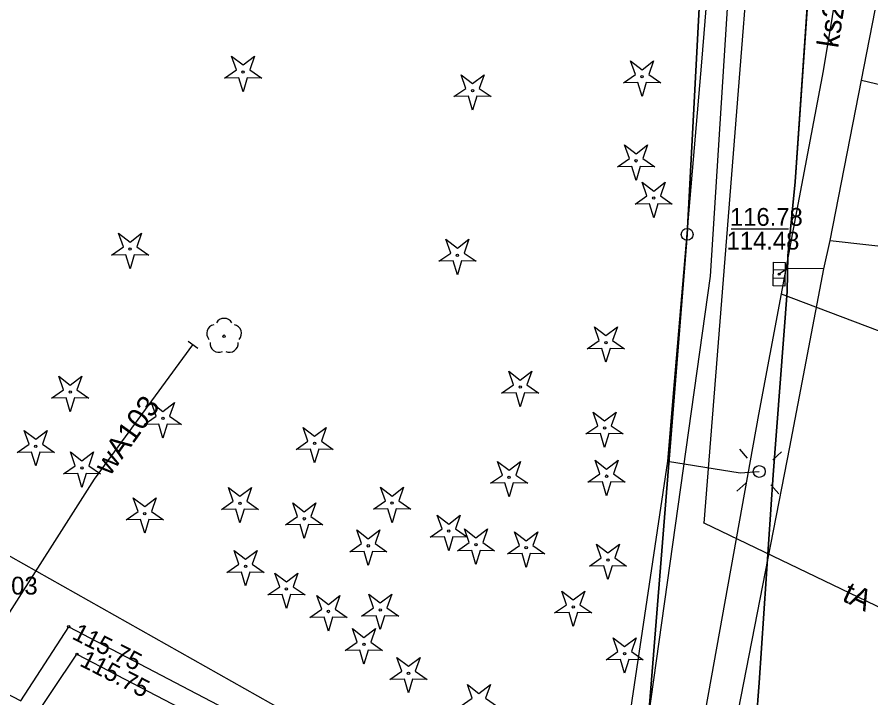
# Model space of a CAD drawing. Extents: x 6434771 to 6436222, y 5663454 to 5664782.
# Drawn here: x 6435105 to 6435140.97, y 5664102 to 5664130.66 of the extents above; entities that cross this region are included whole.
import ezdxf

# ---------------------------------------------------------------- set-up
doc = ezdxf.new("R2010")
doc.units = 0
for name, color, linetype in [('Warstwa 1', 7, 'Continuous'), ('Warstwa 10', 7, 'Continuous'), ('Warstwa 11', 7, 'Continuous'), ('Warstwa 12', 7, 'Continuous'), ('Warstwa 13', 7, 'Continuous'), ('Warstwa 14', 7, 'Continuous'), ('Warstwa 2', 7, 'Continuous'), ('Warstwa 20', 7, 'Continuous'), ('Warstwa 4', 7, 'Continuous'), ('Warstwa 6', 7, 'Continuous'), ('Warstwa 7', 7, 'Continuous'), ('Warstwa 8', 7, 'Continuous'), ('Warstwa 9', 7, 'Continuous')]:
    doc.layers.add(name, color=color, linetype=linetype)

msp = doc.modelspace()

# ---------------------------------------------------------------- linework, layer by layer
at = {"layer": 'Warstwa 1'}
for p, q in [((6435133.231, 5664121.51), (6435135.019, 5664155.141)), ((6435133.231, 5664121.51), (6435135.019, 5664155.141)), ((6435129.873, 5664079.629), (6435133.231, 5664121.51)), ((6435129.873, 5664079.629), (6435133.231, 5664121.51))]:
    msp.add_line(p, q, dxfattribs=at)
at = {"layer": 'Warstwa 10'}
for points in [[(6435113.739, 5664128.088), (6435114.241, 5664128.435), (6435114.039, 5664129.011), (6435114.524, 5664128.641), (6435115.009, 5664129.011), (6435114.807, 5664128.435), (6435115.309, 5664128.088), (6435114.699, 5664128.102), (6435114.524, 5664127.518), (6435114.349, 5664128.102)], [(6435130.546, 5664127.889), (6435131.048, 5664128.236), (6435130.846, 5664128.812), (6435131.331, 5664128.442), (6435131.816, 5664128.812), (6435131.614, 5664128.236), (6435132.116, 5664127.889), (6435131.506, 5664127.903), (6435131.331, 5664127.319), (6435131.156, 5664127.903)], [(6435123.405, 5664127.308), (6435123.907, 5664127.655), (6435123.705, 5664128.231), (6435124.19, 5664127.861), (6435124.675, 5664128.231), (6435124.473, 5664127.655), (6435124.975, 5664127.308), (6435124.365, 5664127.322), (6435124.19, 5664126.738), (6435124.015, 5664127.322)], [(6435130.293, 5664124.352), (6435130.795, 5664124.699), (6435130.593, 5664125.275), (6435131.078, 5664124.905), (6435131.563, 5664125.275), (6435131.361, 5664124.699), (6435131.863, 5664124.352), (6435131.253, 5664124.366), (6435131.078, 5664123.782), (6435130.903, 5664124.366)], [(6435131.034, 5664122.783), (6435131.536, 5664123.13), (6435131.334, 5664123.706), (6435131.819, 5664123.336), (6435132.304, 5664123.706), (6435132.102, 5664123.13), (6435132.604, 5664122.783), (6435131.994, 5664122.797), (6435131.819, 5664122.213), (6435131.644, 5664122.797)], [(6435108.977, 5664120.635), (6435109.479, 5664120.982), (6435109.277, 5664121.558), (6435109.762, 5664121.188), (6435110.247, 5664121.558), (6435110.045, 5664120.982), (6435110.547, 5664120.635), (6435109.937, 5664120.649), (6435109.762, 5664120.065), (6435109.587, 5664120.649)], [(6435122.766, 5664120.379), (6435123.268, 5664120.726), (6435123.066, 5664121.302), (6435123.551, 5664120.932), (6435124.036, 5664121.302), (6435123.834, 5664120.726), (6435124.336, 5664120.379), (6435123.726, 5664120.393), (6435123.551, 5664119.809), (6435123.376, 5664120.393)], [(6435129.02, 5664116.697), (6435129.522, 5664117.044), (6435129.32, 5664117.62), (6435129.805, 5664117.25), (6435130.29, 5664117.62), (6435130.088, 5664117.044), (6435130.59, 5664116.697), (6435129.98, 5664116.711), (6435129.805, 5664116.127), (6435129.63, 5664116.711)], [(6435106.457, 5664114.614), (6435106.959, 5664114.961), (6435106.757, 5664115.537), (6435107.242, 5664115.167), (6435107.727, 5664115.537), (6435107.525, 5664114.961), (6435108.027, 5664114.614), (6435107.417, 5664114.628), (6435107.242, 5664114.044), (6435107.067, 5664114.628)], [(6435125.412, 5664114.825), (6435125.914, 5664115.172), (6435125.712, 5664115.748), (6435126.197, 5664115.378), (6435126.682, 5664115.748), (6435126.48, 5664115.172), (6435126.982, 5664114.825), (6435126.372, 5664114.839), (6435126.197, 5664114.255), (6435126.022, 5664114.839)], [(6435110.359, 5664113.506), (6435110.861, 5664113.853), (6435110.659, 5664114.429), (6435111.144, 5664114.059), (6435111.629, 5664114.429), (6435111.427, 5664113.853), (6435111.929, 5664113.506), (6435111.319, 5664113.52), (6435111.144, 5664112.936), (6435110.969, 5664113.52)], [(6435128.967, 5664113.107), (6435129.469, 5664113.454), (6435129.267, 5664114.03), (6435129.752, 5664113.66), (6435130.237, 5664114.03), (6435130.035, 5664113.454), (6435130.537, 5664113.107), (6435129.927, 5664113.121), (6435129.752, 5664112.537), (6435129.577, 5664113.121)], [(6435105.005, 5664112.334), (6435105.507, 5664112.681), (6435105.305, 5664113.257), (6435105.79, 5664112.887), (6435106.275, 5664113.257), (6435106.073, 5664112.681), (6435106.575, 5664112.334), (6435105.965, 5664112.348), (6435105.79, 5664111.764), (6435105.615, 5664112.348)], [(6435116.753, 5664112.457), (6435117.255, 5664112.804), (6435117.053, 5664113.38), (6435117.538, 5664113.01), (6435118.023, 5664113.38), (6435117.821, 5664112.804), (6435118.323, 5664112.457), (6435117.713, 5664112.471), (6435117.538, 5664111.887), (6435117.363, 5664112.471)], [(6435106.952, 5664111.426), (6435107.454, 5664111.773), (6435107.252, 5664112.349), (6435107.737, 5664111.979), (6435108.222, 5664112.349), (6435108.02, 5664111.773), (6435108.522, 5664111.426), (6435107.912, 5664111.44), (6435107.737, 5664110.856), (6435107.562, 5664111.44)], [(6435124.943, 5664111.032), (6435125.445, 5664111.379), (6435125.243, 5664111.955), (6435125.728, 5664111.585), (6435126.213, 5664111.955), (6435126.011, 5664111.379), (6435126.513, 5664111.032), (6435125.903, 5664111.046), (6435125.728, 5664110.462), (6435125.553, 5664111.046)], [(6435129.052, 5664111.076), (6435129.554, 5664111.423), (6435129.352, 5664111.999), (6435129.837, 5664111.629), (6435130.322, 5664111.999), (6435130.12, 5664111.423), (6435130.622, 5664111.076), (6435130.012, 5664111.09), (6435129.837, 5664110.506), (6435129.662, 5664111.09)], [(6435113.608, 5664109.932), (6435114.11, 5664110.279), (6435113.908, 5664110.855), (6435114.393, 5664110.485), (6435114.878, 5664110.855), (6435114.676, 5664110.279), (6435115.178, 5664109.932), (6435114.568, 5664109.946), (6435114.393, 5664109.362), (6435114.218, 5664109.946)], [(6435120.015, 5664109.943), (6435120.517, 5664110.29), (6435120.315, 5664110.866), (6435120.8, 5664110.496), (6435121.285, 5664110.866), (6435121.083, 5664110.29), (6435121.585, 5664109.943), (6435120.975, 5664109.957), (6435120.8, 5664109.373), (6435120.625, 5664109.957)], [(6435109.598, 5664109.495), (6435110.1, 5664109.842), (6435109.898, 5664110.418), (6435110.383, 5664110.048), (6435110.868, 5664110.418), (6435110.666, 5664109.842), (6435111.168, 5664109.495), (6435110.558, 5664109.509), (6435110.383, 5664108.925), (6435110.208, 5664109.509)], [(6435116.314, 5664109.281), (6435116.816, 5664109.628), (6435116.614, 5664110.204), (6435117.099, 5664109.834), (6435117.584, 5664110.204), (6435117.382, 5664109.628), (6435117.884, 5664109.281), (6435117.274, 5664109.295), (6435117.099, 5664108.711), (6435116.924, 5664109.295)], [(6435122.402, 5664108.764), (6435122.904, 5664109.111), (6435122.702, 5664109.687), (6435123.187, 5664109.317), (6435123.672, 5664109.687), (6435123.47, 5664109.111), (6435123.972, 5664108.764), (6435123.362, 5664108.778), (6435123.187, 5664108.194), (6435123.012, 5664108.778)], [(6435119.014, 5664108.144), (6435119.516, 5664108.491), (6435119.314, 5664109.067), (6435119.799, 5664108.697), (6435120.284, 5664109.067), (6435120.082, 5664108.491), (6435120.584, 5664108.144), (6435119.974, 5664108.158), (6435119.799, 5664107.574), (6435119.624, 5664108.158)], [(6435123.549, 5664108.189), (6435124.051, 5664108.536), (6435123.849, 5664109.112), (6435124.334, 5664108.742), (6435124.819, 5664109.112), (6435124.617, 5664108.536), (6435125.119, 5664108.189), (6435124.509, 5664108.203), (6435124.334, 5664107.619), (6435124.159, 5664108.203)], [(6435125.663, 5664108.063), (6435126.165, 5664108.41), (6435125.963, 5664108.986), (6435126.448, 5664108.616), (6435126.933, 5664108.986), (6435126.731, 5664108.41), (6435127.233, 5664108.063), (6435126.623, 5664108.077), (6435126.448, 5664107.493), (6435126.273, 5664108.077)], [(6435113.843, 5664107.279), (6435114.345, 5664107.626), (6435114.143, 5664108.202), (6435114.628, 5664107.832), (6435115.113, 5664108.202), (6435114.911, 5664107.626), (6435115.413, 5664107.279), (6435114.803, 5664107.293), (6435114.628, 5664106.709), (6435114.453, 5664107.293)], [(6435129.109, 5664107.545), (6435129.611, 5664107.892), (6435129.409, 5664108.468), (6435129.894, 5664108.098), (6435130.379, 5664108.468), (6435130.177, 5664107.892), (6435130.679, 5664107.545), (6435130.069, 5664107.559), (6435129.894, 5664106.975), (6435129.719, 5664107.559)], [(6435115.566, 5664106.33), (6435116.068, 5664106.677), (6435115.866, 5664107.253), (6435116.351, 5664106.883), (6435116.836, 5664107.253), (6435116.634, 5664106.677), (6435117.136, 5664106.33), (6435116.526, 5664106.344), (6435116.351, 5664105.76), (6435116.176, 5664106.344)], [(6435127.645, 5664105.573), (6435128.147, 5664105.92), (6435127.945, 5664106.496), (6435128.43, 5664106.126), (6435128.915, 5664106.496), (6435128.713, 5664105.92), (6435129.215, 5664105.573), (6435128.605, 5664105.587), (6435128.43, 5664105.003), (6435128.255, 5664105.587)], [(6435117.334, 5664105.38), (6435117.836, 5664105.727), (6435117.634, 5664106.303), (6435118.119, 5664105.933), (6435118.604, 5664106.303), (6435118.402, 5664105.727), (6435118.904, 5664105.38), (6435118.294, 5664105.394), (6435118.119, 5664104.81), (6435117.944, 5664105.394)], [(6435119.515, 5664105.443), (6435120.017, 5664105.79), (6435119.815, 5664106.366), (6435120.3, 5664105.996), (6435120.785, 5664106.366), (6435120.583, 5664105.79), (6435121.085, 5664105.443), (6435120.475, 5664105.457), (6435120.3, 5664104.873), (6435120.125, 5664105.457)], [(6435118.83, 5664103.993), (6435119.332, 5664104.34), (6435119.13, 5664104.916), (6435119.615, 5664104.546), (6435120.1, 5664104.916), (6435119.898, 5664104.34), (6435120.4, 5664103.993), (6435119.79, 5664104.007), (6435119.615, 5664103.423), (6435119.44, 5664104.007)], [(6435129.812, 5664103.606), (6435130.314, 5664103.953), (6435130.112, 5664104.529), (6435130.597, 5664104.159), (6435131.082, 5664104.529), (6435130.88, 5664103.953), (6435131.382, 5664103.606), (6435130.772, 5664103.62), (6435130.597, 5664103.036), (6435130.422, 5664103.62)], [(6435120.706, 5664102.776), (6435121.208, 5664103.123), (6435121.006, 5664103.699), (6435121.491, 5664103.329), (6435121.976, 5664103.699), (6435121.774, 5664103.123), (6435122.276, 5664102.776), (6435121.666, 5664102.79), (6435121.491, 5664102.206), (6435121.316, 5664102.79)], [(6435123.672, 5664101.636), (6435124.174, 5664101.983), (6435123.972, 5664102.559), (6435124.457, 5664102.189), (6435124.942, 5664102.559), (6435124.74, 5664101.983), (6435125.242, 5664101.636), (6435124.632, 5664101.65), (6435124.457, 5664101.066), (6435124.282, 5664101.65)]]:
    msp.add_lwpolyline(points, close=True, dxfattribs=at)
for centre, radius in [((6435114.524, 5664128.343), 0.05), ((6435131.331, 5664128.144), 0.05), ((6435124.19, 5664127.563), 0.05), ((6435131.078, 5664124.607), 0.05), ((6435131.819, 5664123.038), 0.05), ((6435133.231, 5664121.51), 0.25), ((6435109.762, 5664120.89), 0.05), ((6435123.551, 5664120.634), 0.05), ((6435129.805, 5664116.952), 0.05), ((6435126.197, 5664115.08), 0.05), ((6435107.242, 5664114.869), 0.05), ((6435111.144, 5664113.761), 0.05), ((6435129.752, 5664113.362), 0.05), ((6435105.79, 5664112.589), 0.05), ((6435117.538, 5664112.712), 0.05), ((6435107.737, 5664111.681), 0.05), ((6435125.728, 5664111.287), 0.05), ((6435129.837, 5664111.331), 0.05), ((6435114.393, 5664110.187), 0.05), ((6435120.8, 5664110.198), 0.05), ((6435110.383, 5664109.75), 0.05), ((6435117.099, 5664109.536), 0.05), ((6435123.187, 5664109.019), 0.05), ((6435119.799, 5664108.399), 0.05), ((6435124.334, 5664108.444), 0.05), ((6435126.448, 5664108.318), 0.05), ((6435129.894, 5664107.8), 0.05), ((6435114.628, 5664107.534), 0.05), ((6435116.351, 5664106.585), 0.05), ((6435118.119, 5664105.635), 0.05), ((6435120.3, 5664105.698), 0.05), ((6435128.43, 5664105.828), 0.05), ((6435119.615, 5664104.248), 0.05), ((6435130.597, 5664103.861), 0.05), ((6435121.491, 5664103.031), 0.05)]:
    msp.add_circle(centre, radius, dxfattribs=at)
at = {"layer": 'Warstwa 11'}
msp.add_circle((6435113.723, 5664117.225), 0.05, dxfattribs=at)
for centre, start, end in [((6435113.723, 5664117.6), 30.1471, 149.8529), ((6435113.366, 5664117.341), 102.1471, 221.8529), ((6435114.08, 5664117.341), 318.1471, 77.8529), ((6435113.503, 5664116.922), 174.1471, 293.8529), ((6435113.943, 5664116.922), 246.1471, 5.8529)]:
    msp.add_arc(centre, 0.375, start, end, dxfattribs=at)
at = {"layer": 'Warstwa 12'}
for points in [[(6435121.218, 5664178.519), (6435122.759, 5664175.927), (6435126.57, 5664167.586), (6435128.099, 5664164.377), (6435129.744, 5664161.881), (6435130.665, 5664161.348), (6435133.898, 5664159.037), (6435134.436, 5664158.622), (6435136.288, 5664154.861), (6435139.257, 5664154.26), (6435136.216, 5664153.426), (6435135.535, 5664146.48), (6435134.368, 5664135.327), (6435133.827, 5664128.759), (6435132.688, 5664115.321), (6435132.405, 5664111.97), (6435130.128, 5664096.715), (6435129.982, 5664093.618), (6435128.904, 5664084.701), (6435127.994, 5664078.081)], [(6435038.7, 5664124.52), (6435039.25, 5664124.79), (6435041.66, 5664124.24), (6435127.35, 5664162.06), (6435132.74, 5664162.59), (6435135.92, 5664158.1), (6435136.31, 5664153.8), (6435137.16, 5664153.01), (6435137.29, 5664151.63), (6435133.938, 5664109.354), (6435133.938, 5664109.367), (6435156.34, 5664098.61)], [(6435019.626, 5664139.809), (6435022.416, 5664140.963), (6435055.23, 5664158.358), (6435068.744, 5664125.591), (6435099.686, 5664108.946), (6435098.164, 5664105.514), (6435105.16, 5664101.869), (6435107.178, 5664104.995), (6435126.607, 5664094.829), (6435146.59, 5664084.207), (6435148.447, 5664083.164)], [(6435019.626, 5664139.809), (6435022.448, 5664140.293), (6435054.878, 5664157.362), (6435068.165, 5664124.848), (6435098.541, 5664108.59), (6435097.1, 5664105.247), (6435105.447, 5664100.735), (6435107.524, 5664103.84), (6435125.9, 5664094.267), (6435146.101, 5664083.522), (6435147.791, 5664082.642)], [(6435038.299, 5664072.587), (6435039.382, 5664073.684), (6435043.619, 5664074.162), (6435053.669, 5664080.721), (6435064.575, 5664086.889), (6435085.867, 5664098.462), (6435088.82, 5664099.517), (6435093.717, 5664100.857), (6435100.714, 5664103.883), (6435102.529, 5664104.221), (6435104.308, 5664104.989), (6435108.264, 5664111.212), (6435112.413, 5664116.862)], [(6435132.405, 5664111.97), (6435135.462, 5664111.466), (6435136.267, 5664111.527)]]:
    msp.add_lwpolyline(points, dxfattribs=at)
at = {"layer": 'Warstwa 14'}
msp.add_line((6435135.08, 5664121.746), (6435137.497, 5664121.746), dxfattribs=at)
for centre in [(6435137.104, 5664119.836), (6435107.178, 5664104.995), (6435107.524, 5664103.84)]:
    msp.add_circle(centre, 0.045, dxfattribs=at)
at = {"layer": 'Warstwa 2'}
msp.add_circle((6435136.267, 5664111.527), 0.25, dxfattribs=at)
at = {"layer": 'Warstwa 20'}
msp.add_line((6435112.21, 5664117.008), (6435112.616, 5664116.716), dxfattribs=at)
at = {"layer": 'Warstwa 4'}
for p, q in [((6435137.356, 5664120.008), (6435136.856, 5664120.014)), ((6435137.352, 5664119.658), (6435136.852, 5664119.664))]:
    msp.add_line(p, q, dxfattribs=at)
msp.add_lwpolyline([(6435137.36, 5664120.333), (6435137.348, 5664119.333), (6435136.848, 5664119.339), (6435136.86, 5664120.339)], close=True, dxfattribs=at)
for points in [[(6435135.773, 5664112.092), (6435135.444, 5664112.468)], [(6435136.832, 5664112.021), (6435137.208, 5664112.35)], [(6435135.702, 5664111.033), (6435135.326, 5664110.704)], [(6435136.761, 5664110.962), (6435137.09, 5664110.586)]]:
    msp.add_lwpolyline(points, dxfattribs=at)
at = {"layer": 'Warstwa 6'}
for points in [[(6435129.873, 5664079.629), (6435119.373, 5664060.725), (6435099.605, 5664026.362), (6435097.753, 5664027.064), (6435088.902, 5664010.531), (6435070.884, 5664005.038), (6435120.043, 5663983.972), (6435155.51, 5664047.027), (6435155.004, 5664047.313), (6435158.518, 5664053.401), (6435174.552, 5664081.758), (6435178.047, 5664087.926), (6435171.553, 5664091.735), (6435147.074, 5664105.982), (6435151.062, 5664159.407), (6435151.966, 5664163.866), (6435155.042, 5664172.61), (6435129.333, 5664159.69), (6435132.379, 5664160.093), (6435134.434, 5664158.918), (6435135.019, 5664155.141), (6435133.231, 5664121.51)], [(6435070.884, 5664005.038), (6435088.902, 5664010.531), (6435097.753, 5664027.064), (6435099.605, 5664026.362), (6435119.373, 5664060.725), (6435129.873, 5664079.629), (6435133.231, 5664121.51), (6435135.019, 5664155.141), (6435134.434, 5664158.918), (6435132.379, 5664160.093), (6435129.333, 5664159.69), (6435091.915, 5664143.622), (6435051.916, 5664125.895), (6435013.331, 5664108.431), (6434975.929, 5664092.123), (6434957.472, 5664084.246), (6434956.877, 5664081.353), (6434957.736, 5664068.872), (6435011.285, 5664038.642)]]:
    msp.add_lwpolyline(points, close=True, dxfattribs=at)
msp.add_lwpolyline([(6435138.977, 5664135.972), (6435138.355, 5664132.021), (6435137.776, 5664123.723), (6435137.472, 5664120.601), (6435137.436, 5664119.101), (6435136.852, 5664111.383), (6435136.256, 5664102.632), (6435135.62, 5664094.204), (6435135.227, 5664088.424), (6435134.997, 5664086.47), (6435134.95, 5664084.346), (6435134.779, 5664083.176), (6435134.31, 5664080.795)], dxfattribs=at)
msp.add_circle((6435137.104, 5664119.836), 0.045, dxfattribs=at)
at = {"layer": 'Warstwa 7'}
for points in [[(6435140.571, 5664127.999), (6435143.681, 5664143.897), (6435146.204, 5664156.486)], [(6435140.097, 5664135.266), (6435138.962, 5664128.4), (6435137.7, 5664121.734), (6435137.187, 5664119.009), (6435136.228, 5664113.923), (6435133.646, 5664099.572), (6435133.042, 5664096.656), (6435133.422, 5664092.303), (6435134.572, 5664079.855), (6435134.956, 5664075.691)], [(6435140.571, 5664127.999), (6435143.755, 5664127.241), (6435153.848, 5664124.915), (6435164.239, 5664122.624), (6435175.558, 5664120.006), (6435189.572, 5664116.838), (6435190.465, 5664116.772), (6435190.798, 5664117.644), (6435192.252, 5664119.989), (6435195.506, 5664125.687), (6435198.266, 5664130.674), (6435199.656, 5664133.291)], [(6435136.892, 5664070.999), (6435136.732, 5664074.051), (6435135.863, 5664086.23), (6435135.268, 5664095.005), (6435134.977, 5664099.524), (6435135.39, 5664101.482), (6435137.557, 5664112.547), (6435138.994, 5664120.066), (6435139.248, 5664121.247), (6435140.571, 5664127.999)], [(6435139.248, 5664121.247), (6435144.02, 5664120.722), (6435144.395, 5664120.719)], [(6435138.994, 5664120.066), (6435137.46, 5664120.077), (6435137.104, 5664119.836)], [(6435137.187, 5664119.009), (6435141.238, 5664117.484), (6435155.275, 5664112.136), (6435160.169, 5664110.388), (6435174.785, 5664104.96), (6435180.232, 5664102.912), (6435181.019, 5664103.051)]]:
    msp.add_lwpolyline(points, dxfattribs=at)
at = {"layer": 'Warstwa 8'}
for p, q in [((6435137.776, 5664123.723), (6435138.355, 5664132.021)), ((6435137.472, 5664120.601), (6435137.776, 5664123.723)), ((6435137.436, 5664119.101), (6435137.472, 5664120.601)), ((6435136.852, 5664111.383), (6435137.436, 5664119.101)), ((6435136.256, 5664102.632), (6435136.852, 5664111.383)), ((6435135.62, 5664094.204), (6435136.256, 5664102.632))]:
    msp.add_line(p, q, dxfattribs=at)
at = {"layer": 'Warstwa 9'}
for p, q in [((6435134.21, 5664119.758), (6435135.271, 5664136.367)), ((6435137.776, 5664123.723), (6435138.355, 5664132.021)), ((6435069.958, 5664127.537), (6435125.057, 5664096.498)), ((6435137.472, 5664120.601), (6435137.776, 5664123.723)), ((6435137.436, 5664119.101), (6435137.472, 5664120.601)), ((6435131.123, 5664097.765), (6435134.21, 5664119.758)), ((6435136.852, 5664111.383), (6435137.436, 5664119.101)), ((6435136.256, 5664102.632), (6435136.852, 5664111.383)), ((6435135.62, 5664094.204), (6435136.256, 5664102.632))]:
    msp.add_line(p, q, dxfattribs=at)

# ---------------------------------------------------------------- texts
at = {"layer": 'Warstwa 13'}
for s, rotation, p in [('wA103', 54.4081, (6435108.91, 5664111.302)), ('tA', 334.4297, (6435139.71, 5664106.107))]:
    msp.add_text(s, height=0.9, rotation=rotation, dxfattribs=at).set_placement(p)
at = {"layer": 'Warstwa 14'}
msp.add_text('114.48', height=0.75, dxfattribs=at).set_placement((6435134.89, 5664120.871))
for rotation, p in [(333.0718, (6435107.273, 5664104.505)), (333.175, (6435107.598, 5664103.368))]:
    msp.add_text('115.75', height=0.75, rotation=rotation, dxfattribs=at).set_placement(p)
at = {"layer": 'Warstwa 6'}
for s, p in [('116.78', (6435135.032, 5664121.871)), ('117.03', (6435102.802, 5664106.348))]:
    msp.add_text(s, height=0.75, dxfattribs=at).set_placement(p)
at = {"layer": 'Warstwa 7'}
msp.add_text('ks250', height=0.9, rotation=81.3027, dxfattribs=at).set_placement((6435139.589, 5664129.327))

doc.saveas('drawing.dxf')
